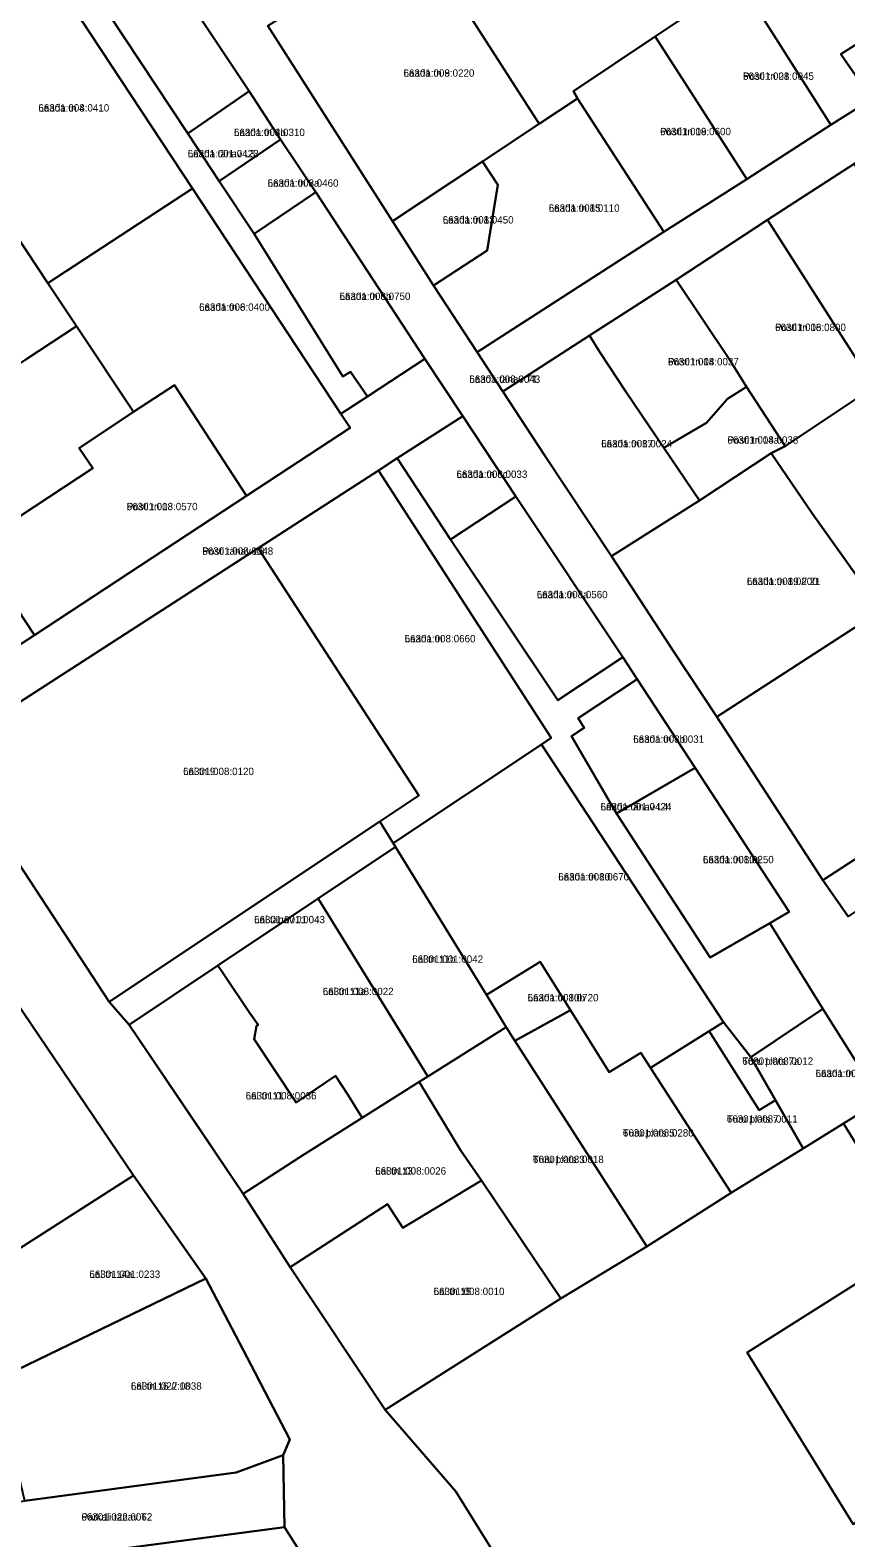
# Model space of a CAD drawing. Extents: x 632278 to 636344, y 6578401 to 6583362.
# Drawn here: x 634219.9 to 634386.8, y 6581260.6 to 6581569.1 of the extents above; entities that cross this region are included whole.
import ezdxf

# ---------------------------------------------------------------- set-up
doc = ezdxf.new("R2010")
doc.units = 0
for name, color, linetype in [('L_AADRESS', 7, 'Continuous'), ('PIIR', 7, 'Continuous'), ('TUNNUS', 7, 'Continuous')]:
    doc.layers.add(name, color=color, linetype=linetype)

msp = doc.modelspace()

# ---------------------------------------------------------------- linework, layer by layer
at = {"layer": 'PIIR'}
for points in [[(634298.81, 6581589.28), (634303.87, 6581592.51), (634329.95, 6581609.13), (634320.42, 6581623.52), (634341.95, 6581637.56), (634352.19, 6581621.81), (634333.97, 6581610.3), (634346.21, 6581592.35), (634351.19, 6581585.34), (634358.09, 6581574.66), (634347.82, 6581567.79), (634331.08, 6581556.63), (634331.92, 6581555.12), (634324.08, 6581549.93)], [(634215.35, 6581594.07), (634232.23, 6581605.4), (634238.73, 6581595.7), (634226.13, 6581587.37), (634252.18, 6581547.97), (634258.61, 6581538.24), (634265.76, 6581527.41), (634283.88, 6581498.21), (634285.44, 6581499.17), (634288.97, 6581494.15), (634283.51, 6581490.57), (634253.15, 6581536.68), (634219.73, 6581587.47)], [(634385.83, 6581564.23), (634389.39, 6581559.07), (634392.04, 6581554.92), (634383.79, 6581549.73), (634365.1, 6581579.21), (634393.05, 6581598.93), (634402.11, 6581605.04), (634422.2, 6581574.09), (634398.79, 6581559.22), (634396.33, 6581563.46), (634392.79, 6581568.66)], [(634311.42, 6581503.24), (634349.58, 6581527.87), (634366.58, 6581538.6), (634383.79, 6581549.73), (634392.04, 6581554.92), (634398.79, 6581559.22), (634422.2, 6581574.09), (634458.52, 6581597.29), (634464.03, 6581588.35), (634460.52, 6581588.08), (634423.26, 6581564.33), (634392.45, 6581544.4), (634388.55, 6581541.72), (634370.84, 6581530.29), (634352.1, 6581517.99), (634334.35, 6581506.61), (634316.67, 6581495.15)], [(634238.73, 6581595.7), (634264.73, 6581556.64), (634252.18, 6581547.97), (634226.13, 6581587.37)], [(634298.81, 6581589.28), (634324.08, 6581549.93), (634312.46, 6581542.22), (634294.09, 6581530), (634268.56, 6581570.01)], [(634201.5, 6581550.59), (634190.04, 6581567.87), (634219.73, 6581587.47), (634253.15, 6581536.68), (634223.55, 6581517.33)], [(634347.82, 6581567.79), (634358.09, 6581574.66), (634365.1, 6581579.21), (634383.79, 6581549.73), (634366.58, 6581538.6)], [(634331.92, 6581555.12), (634331.08, 6581556.63), (634347.82, 6581567.79), (634366.58, 6581538.6), (634349.58, 6581527.87)], [(634389.39, 6581559.07), (634385.83, 6581564.23), (634392.79, 6581568.66), (634396.33, 6581563.46), (634398.79, 6581559.22), (634392.04, 6581554.92)], [(634155.73, 6581545.22), (634182.78, 6581563.08), (634194.27, 6581545.66), (634201.5, 6581550.59), (634223.55, 6581517.33), (634229.4, 6581508.52), (634219.05, 6581501.68), (634195.59, 6581486.15), (634190.13, 6581494.25), (634170.61, 6581523.18)], [(634264.73, 6581556.64), (634271.17, 6581546.73), (634258.61, 6581538.24), (634252.18, 6581547.97)], [(634302.49, 6581516.85), (634313.41, 6581524), (634315.61, 6581537.46), (634312.46, 6581542.22), (634324.08, 6581549.93), (634331.92, 6581555.12), (634349.58, 6581527.87), (634311.42, 6581503.24)], [(634258.61, 6581538.24), (634271.17, 6581546.73), (634278.39, 6581535.96), (634265.76, 6581527.41)], [(634294.09, 6581530), (634312.46, 6581542.22), (634315.61, 6581537.46), (634313.41, 6581524), (634302.49, 6581516.85)], [(634370.84, 6581530.29), (634388.55, 6581541.72), (634410.87, 6581507.64), (634392.62, 6581496.11)], [(634394.08, 6581450.39), (634380.05, 6581470.13), (634371.59, 6581482.55), (634374.45, 6581483.99), (634392.62, 6581496.11), (634410.87, 6581507.64), (634388.55, 6581541.72), (634392.45, 6581544.4), (634408.89, 6581519.6), (634430.15, 6581533.51), (634436.65, 6581524.49), (634446.9, 6581510.3), (634462.07, 6581489.42), (634435.77, 6581470.13), (634423.39, 6581461.05), (634419.35, 6581467.02), (634412.29, 6581462.38)], [(634253.15, 6581536.68), (634283.51, 6581490.57), (634285.41, 6581487.69), (634264.17, 6581473.83), (634249.42, 6581496.45), (634241.05, 6581490.99), (634229.4, 6581508.52), (634223.55, 6581517.33)], [(634278.39, 6581535.96), (634300.71, 6581501.83), (634288.97, 6581494.15), (634285.44, 6581499.17), (634283.88, 6581498.21), (634265.76, 6581527.41)], [(634370.84, 6581530.29), (634392.62, 6581496.11), (634374.45, 6581483.99), (634366.52, 6581496.11), (634363.01, 6581501.69), (634352.1, 6581517.99)], [(634352.1, 6581517.99), (634363.01, 6581501.69), (634366.52, 6581496.11), (634362.62, 6581493.67), (634358.31, 6581488.76), (634349.61, 6581483.61), (634341.9, 6581495), (634336.52, 6581503.21), (634334.35, 6581506.61)], [(634164.61, 6581477.17), (634190.13, 6581494.25), (634195.59, 6581486.15), (634219.05, 6581501.68), (634229.4, 6581508.52), (634241.05, 6581490.99), (634229.93, 6581483.58), (634232.75, 6581479.48), (634208.68, 6581463.67), (634220.81, 6581445.29), (634196.8, 6581429.76)], [(634334.35, 6581506.61), (634336.52, 6581503.21), (634341.9, 6581495), (634349.61, 6581483.61), (634356.89, 6581472.88), (634338.92, 6581461.45), (634325.15, 6581482.15), (634316.67, 6581495.15)], [(634196.8, 6581429.76), (634220.81, 6581445.29), (634264.17, 6581473.83), (634285.41, 6581487.69), (634283.51, 6581490.57), (634288.97, 6581494.15), (634300.71, 6581501.83), (634308.47, 6581490.14), (634294.99, 6581481.5), (634291.19, 6581478.98), (634266.56, 6581463.09), (634202.36, 6581421.67)], [(634208.68, 6581463.67), (634232.75, 6581479.48), (634229.93, 6581483.58), (634241.05, 6581490.99), (634249.42, 6581496.45), (634264.17, 6581473.83), (634220.81, 6581445.29)], [(634366.52, 6581496.11), (634374.45, 6581483.99), (634371.59, 6581482.55), (634356.89, 6581472.88), (634349.61, 6581483.61), (634358.31, 6581488.76), (634362.62, 6581493.67)], [(634308.47, 6581490.14), (634319.32, 6581473.7), (634305.96, 6581464.89), (634294.99, 6581481.5)], [(634382.11, 6581395.18), (634413.28, 6581415.36), (634436.56, 6581430.83), (634441.56, 6581434.2), (634453.99, 6581442.44), (634481.47, 6581460.69), (634507.28, 6581478.21), (634525.77, 6581490.04), (634529.98, 6581483.12), (634495.1, 6581459.57), (634471.86, 6581443.99), (634460.15, 6581436.14), (634430.53, 6581417.12), (634387.3, 6581387.74)], [(634291.19, 6581478.98), (634294.99, 6581481.5), (634305.96, 6581464.89), (634327.87, 6581431.99), (634341.21, 6581440.79), (634344.17, 6581436.29), (634332.05, 6581428.3), (634333.31, 6581426.35), (634330.71, 6581424.61), (634339.91, 6581408.81), (634359.05, 6581379.32), (634371.32, 6581386.38), (634382.11, 6581368.83), (634367.42, 6581358.94), (634361.81, 6581366.1), (634324.54, 6581422.91), (634326.54, 6581424.25)], [(634390.82, 6581448.24), (634360.43, 6581428.57), (634351.67, 6581441.89), (634338.92, 6581461.45), (634356.89, 6581472.88), (634371.59, 6581482.55), (634380.05, 6581470.13), (634394.08, 6581450.39)], [(634291.44, 6581407.16), (634299.46, 6581412.51), (634266.56, 6581463.09), (634291.19, 6581478.98), (634326.54, 6581424.25), (634324.54, 6581422.91), (634294.17, 6581402.72)], [(634341.21, 6581440.79), (634327.87, 6581431.99), (634305.96, 6581464.89), (634319.32, 6581473.7)], [(634266.56, 6581463.09), (634299.46, 6581412.51), (634291.44, 6581407.16), (634236.09, 6581370.23), (634202.36, 6581421.67)], [(634390.82, 6581448.24), (634396.12, 6581440.46), (634399.04, 6581436.24), (634413.28, 6581415.36), (634382.11, 6581395.18), (634360.43, 6581428.57)], [(634332.05, 6581428.3), (634344.17, 6581436.29), (634355.98, 6581418.12), (634339.91, 6581408.81), (634330.71, 6581424.61), (634333.31, 6581426.35)], [(634313.28, 6581371.66), (634294.17, 6581402.72), (634324.54, 6581422.91), (634361.81, 6581366.1), (634346.85, 6581356.74), (634344.89, 6581359.79), (634338.42, 6581355.89), (634330.48, 6581368.57), (634324.29, 6581378.42)], [(634359.05, 6581379.32), (634339.91, 6581408.81), (634355.98, 6581418.12), (634375.27, 6581388.66), (634371.32, 6581386.38)], [(634207.98, 6581313.55), (634204.05, 6581328.62), (634169.95, 6581376.66), (634154.35, 6581366.7), (634142.76, 6581385.72), (634189.29, 6581411.17), (634241.04, 6581334.69)], [(634240.15, 6581365.52), (634236.09, 6581370.23), (634291.44, 6581407.16), (634294.17, 6581402.72), (634294.65, 6581401.94), (634278.86, 6581391.42), (634258.29, 6581377.7)], [(634278.86, 6581391.42), (634294.65, 6581401.94), (634313.28, 6581371.66), (634317.35, 6581365.09), (634301.3, 6581354.98)], [(634278.86, 6581391.42), (634298.29, 6581359.87), (634301.3, 6581354.98), (634299.51, 6581353.86), (634287.88, 6581346.54), (634285, 6581351.12), (634282.37, 6581355.14), (634274.37, 6581349.63), (634265.72, 6581362.58), (634266.25, 6581365.33), (634266.55, 6581365.53), (634264.76, 6581368.16), (634259.33, 6581376.16), (634258.29, 6581377.7)], [(634313.28, 6581371.66), (634324.29, 6581378.42), (634330.48, 6581368.57), (634319.08, 6581362.29), (634317.35, 6581365.09)], [(634258.29, 6581377.7), (634259.33, 6581376.16), (634264.76, 6581368.16), (634266.55, 6581365.53), (634266.25, 6581365.33), (634265.72, 6581362.58), (634274.37, 6581349.63), (634282.37, 6581355.14), (634285, 6581351.12), (634287.88, 6581346.54), (634276.06, 6581339.07), (634263.48, 6581330.96), (634254.45, 6581344.46), (634240.15, 6581365.52)], [(634346.1, 6581320.16), (634319.08, 6581362.29), (634330.48, 6581368.57), (634338.42, 6581355.89), (634344.89, 6581359.79), (634346.85, 6581356.74), (634363.35, 6581331.13)], [(634358.87, 6581364.26), (634361.81, 6581366.1), (634367.42, 6581358.94), (634372.46, 6581350.13), (634369.14, 6581348.07)], [(634378.1, 6581340.26), (634372.46, 6581350.13), (634367.42, 6581358.94), (634382.11, 6581368.83), (634393.91, 6581350.07)], [(634317.35, 6581365.09), (634319.08, 6581362.29), (634346.1, 6581320.16), (634328.5, 6581309.51), (634312.29, 6581333.71), (634307.95, 6581339.92), (634299.51, 6581353.86), (634301.3, 6581354.98)], [(634363.35, 6581331.13), (634346.85, 6581356.74), (634358.87, 6581364.26), (634369.14, 6581348.07), (634372.46, 6581350.13), (634378.1, 6581340.26)], [(634263.48, 6581330.96), (634276.06, 6581339.07), (634287.88, 6581346.54), (634299.51, 6581353.86), (634307.95, 6581339.92), (634312.29, 6581333.71), (634296.17, 6581323.98), (634293.05, 6581328.81), (634273.15, 6581315.95)], [(634292.57, 6581286.77), (634328.5, 6581309.51), (634346.1, 6581320.16), (634363.35, 6581331.13), (634378.1, 6581340.26), (634386.35, 6581345.38), (634401.66, 6581320.6), (634366.62, 6581298.51), (634388.36, 6581263.32), (634423.41, 6581285.41), (634434.38, 6581267.66), (634398.74, 6581245.61), (634417.31, 6581215.74), (634399.87, 6581204.88), (634362.57, 6581181.34), (634343.1, 6581212.2), (634333.36, 6581227.7), (634307.05, 6581270.01)], [(634209.25, 6581307.05), (634207.98, 6581313.55), (634241.04, 6581334.69), (634255.85, 6581313.62), (634212.8, 6581292.82)], [(634292.57, 6581286.77), (634273.15, 6581315.95), (634293.05, 6581328.81), (634296.17, 6581323.98), (634312.29, 6581333.71), (634328.5, 6581309.51)], [(634401.66, 6581320.6), (634423.41, 6581285.41), (634388.36, 6581263.32), (634366.62, 6581298.51)], [(634255.85, 6581313.62), (634265.91, 6581294.44), (634267.06, 6581292.23), (634273.07, 6581280.65), (634271.69, 6581277.45), (634262.09, 6581273.91), (634218.83, 6581268.11), (634212.8, 6581292.82)], [(634169.31, 6581262.13), (634177.5, 6581262.57), (634218.83, 6581268.11), (634262.09, 6581273.91), (634271.69, 6581277.45), (634271.97, 6581262.71), (634234.34, 6581257.75), (634207.08, 6581254.7), (634170.91, 6581250.73)], [(634234.34, 6581257.75), (634271.97, 6581262.71), (634305.51, 6581209.66), (634257.66, 6581179.63), (634244.05, 6581219.29), (634236.87, 6581242.88)]]:
    msp.add_lwpolyline(points, close=True, dxfattribs=at)
for points in [[(634401.66, 6581320.6), (634386.35, 6581345.38), (634393.91, 6581350.07), (634382.11, 6581368.83), (634371.32, 6581386.38), (634375.27, 6581388.66), (634355.98, 6581418.12), (634344.17, 6581436.29), (634341.21, 6581440.79), (634319.32, 6581473.7), (634308.47, 6581490.14), (634300.71, 6581501.83), (634278.39, 6581535.96), (634271.17, 6581546.73), (634264.73, 6581556.64), (634238.73, 6581595.7)], [(634268.56, 6581570.01), (634294.09, 6581530), (634302.49, 6581516.85), (634311.42, 6581503.24), (634316.67, 6581495.15), (634325.15, 6581482.15), (634338.92, 6581461.45), (634351.67, 6581441.89), (634360.43, 6581428.57), (634382.11, 6581395.18), (634387.3, 6581387.74)], [(634202.36, 6581421.67), (634236.09, 6581370.23), (634240.15, 6581365.52), (634263.48, 6581330.96), (634273.15, 6581315.95), (634292.57, 6581286.77), (634307.05, 6581270.01), (634333.36, 6581227.7)], [(634305.51, 6581209.66), (634271.97, 6581262.71), (634271.69, 6581277.45), (634273.07, 6581280.65), (634267.06, 6581292.23), (634265.91, 6581294.44), (634255.85, 6581313.62), (634241.04, 6581334.69), (634189.29, 6581411.17)]]:
    msp.add_lwpolyline(points, dxfattribs=at)

# ---------------------------------------------------------------- texts
at = {"layer": 'L_AADRESS'}
for s, p in [('Laada tn 9', (634296.32, 6581559.59)), ('Posti tn 21', (634365.8, 6581558.95)), ('Laada tn 4', (634221.59, 6581552.46)), ('Laada tn 4b', (634261.62, 6581547.44)), ('Posti tn 19', (634348.83, 6581547.62)), ('Laada tänav L3', (634252.16, 6581543.09)), ('Laada tn 6a', (634268.51, 6581537.07)), ('Laada tn 15', (634326.04, 6581531.95)), ('Laada tn 13', (634304.35, 6581529.54)), ('Laada tn 6b', (634283.23, 6581513.9)), ('Laada tn 6', (634254.48, 6581511.68)), ('Posti tn 16', (634372.36, 6581507.54)), ('Posti tn 14', (634350.44, 6581500.51)), ('Laada tänav T1', (634309.79, 6581496.94)), ('Laada tn 17', (634336.78, 6581483.74)), ('Posti tn 14a', (634362.61, 6581484.49)), ('Laada tn 6c', (634307.16, 6581477.49)), ('Posti tn 13', (634239.66, 6581470.87)), ('Posti tänav L3', (634255.15, 6581461.75)), ('Laada tn 19 // 21', (634366.58, 6581455.56)), ('Laada tn 8a', (634323.59, 6581452.86)), ('Laada tn 8', (634296.55, 6581443.83)), ('Laada tn 8b', (634343.34, 6581423.27)), ('Lai tn 9', (634251.2, 6581416.66)), ('Laada tänav L4', (634336.65, 6581409.43)), ('Laada tn 10a', (634357.59, 6581398.62)), ('Laada tn 10', (634327.99, 6581395.09)), ('Lai tänav J1', (634265.74, 6581386.34)), ('Lai tn 11b', (634298.11, 6581378.25)), ('Lai tn 11a', (634279.79, 6581371.63)), ('Laada tn 10b', (634321.72, 6581370.36)), ('Turu plats 7a', (634365.66, 6581357.36)), ('Laada tn 12', (634380.66, 6581354.85)), ('Lai tn 11', (634264.02, 6581350.28)), ('Turu plats 5', (634341.21, 6581342.68)), ('Turu plats 7', (634362.48, 6581345.53)), ('Turu plats 3', (634322.8, 6581337.25)), ('Lai tn 13', (634290.53, 6581334.9)), ('Lai tn 14a', (634232.03, 6581313.76)), ('Lai tn 15', (634302.48, 6581310.24)), ('Lai tn 16 // 18', (634240.52, 6581290.87)), ('Parkali tänav T2', (634230.39, 6581264.09))]:
    msp.add_text(s, height=1.5, dxfattribs=at).set_placement(p)
at = {"layer": 'TUNNUS'}
for s, p in [('66301:008:0220', (634296.32, 6581559.59)), ('66301:008:0045', (634365.8, 6581558.95)), ('66301:008:0410', (634221.59, 6581552.46)), ('66301:008:0310', (634261.62, 6581547.44)), ('66301:008:0600', (634348.83, 6581547.62)), ('66301:001:0423', (634252.16, 6581543.09)), ('66301:008:0460', (634268.51, 6581537.07)), ('66301:008:0110', (634326.04, 6581531.95)), ('66301:008:0450', (634304.35, 6581529.54)), ('66301:008:0750', (634283.23, 6581513.9)), ('66301:008:0400', (634254.48, 6581511.68)), ('66301:008:0800', (634372.36, 6581507.54)), ('66301:008:0037', (634350.44, 6581500.51)), ('66301:008:0043', (634309.79, 6581496.94)), ('66301:008:0024', (634336.78, 6581483.74)), ('66301:008:0038', (634362.61, 6581484.49)), ('66301:008:0033', (634307.16, 6581477.49)), ('66301:008:0570', (634239.66, 6581470.87)), ('66301:008:0048', (634255.15, 6581461.75)), ('66301:008:0200', (634366.58, 6581455.56)), ('66301:008:0560', (634323.59, 6581452.86)), ('66301:008:0660', (634296.55, 6581443.83)), ('66301:008:0031', (634343.34, 6581423.27)), ('66301:008:0120', (634251.2, 6581416.66)), ('66301:001:0424', (634336.65, 6581409.43)), ('66301:008:0250', (634357.59, 6581398.62)), ('66301:008:0670', (634327.99, 6581395.09)), ('66301:001:0043', (634265.74, 6581386.34)), ('66301:001:0042', (634298.11, 6581378.25)), ('66301:008:0022', (634279.79, 6581371.63)), ('66301:008:0720', (634321.72, 6581370.36)), ('66301:008:0012', (634365.66, 6581357.36)), ('66301:008:0300', (634380.66, 6581354.85)), ('66301:008:0036', (634264.02, 6581350.28)), ('66301:008:0011', (634362.48, 6581345.53)), ('66301:008:0280', (634341.21, 6581342.68)), ('66301:008:0018', (634322.8, 6581337.25)), ('66301:008:0026', (634290.53, 6581334.9)), ('66301:001:0233', (634232.03, 6581313.76)), ('66301:008:0010', (634302.48, 6581310.24)), ('66301:022:0038', (634240.52, 6581290.87)), ('66301:022:0062', (634230.39, 6581264.09))]:
    msp.add_text(s, height=1.5, dxfattribs=at).set_placement(p)

doc.saveas('drawing.dxf')
